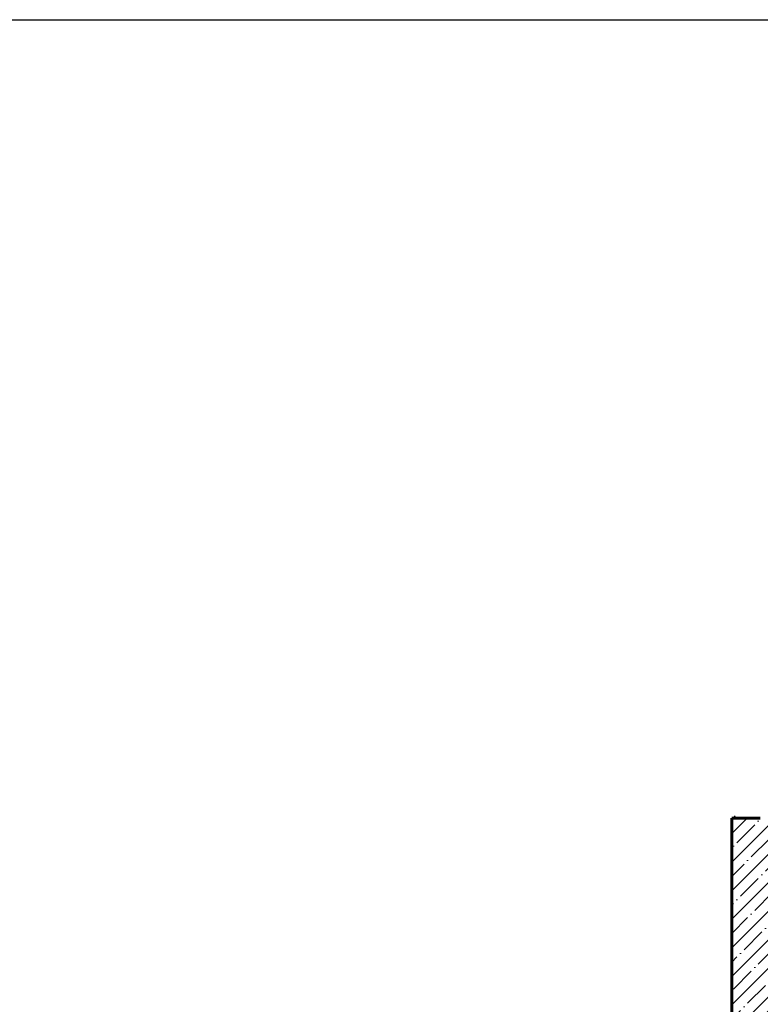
# Model space of a CAD drawing. Header units: millimetres. Extents: x 452087 to 582075, y 10891 to 81641.
# Tile 281 of 311: x 517081 to 540381, y 50680 to 81641. Entities that reach past the tile are written whole.
import ezdxf

# ---------------------------------------------------------------- set-up
doc = ezdxf.new("R2010")
doc.units = ezdxf.units.MM
doc.layers.add('ГТО-2_Бетон 0.6', color=2, linetype='Continuous', lineweight=60)
doc.layers.add('ГТО-2_Штриховка', color=252, linetype='Continuous', lineweight=18)

msp = doc.modelspace()

# ---------------------------------------------------------------- hatches: boundary and pattern name
at = {"layer": 'ГТО-2_Штриховка'}
h = msp.add_hatch(dxfattribs=at)
h.set_pattern_fill('ANSI35', color=256, scale=100)
h.set_pattern_definition([(45, (-17131.3, -1493781.44), (-449.0128, 449.0128), []), (45, (-16682.3, -1493781.44), (-449.0128, 449.0128), [793.75, -158.75, 0, -158.75])])
h.paths.add_polyline_path([(560273.2, 43536.1), (555873.2, 43536.1), (555873.2, 50536.1), (560273.2, 50536.1)], flags=16)
h.paths.add_polyline_path([(560281.3, 43016.7), (560273.2, 39436.1), (555873.2, 39436.1), (555873.2, 43016.7)], flags=16)
h.paths.add_polyline_path([(554873, 43536.1), (540981.3, 43536.1), (540981.3, 54483.4), (542281.3, 55136.1), (542273.2, 56036.1), (553581, 56036.1), (553581, 55236.1), (554881.3, 54586.1)], flags=16)
h.paths.add_polyline_path([(560273.2, 38936.1), (560273.2, 35286.1), (555873.2, 35286.1), (555873.2, 38936.1)], flags=16)
h.paths.add_polyline_path([(554873, 43036.1), (554872.9, 36436.1), (548209.4, 36436.1), (548381, 36436.1), (547361, 36436.1), (547361, 36221.1), (547141, 36221.1), (547141, 36006.1), (546921, 36006.1), (546921, 35791.1), (546701, 35791.1), (546701, 35576.1), (546481, 35576.1), (546481, 35361.1), (546261, 35361.1), (546261, 35146.1), (546041, 35146.1), (546041, 34931.1), (545821, 34931.1), (545821, 34716.1), (545601, 34716.1), (545601, 34501.1), (545381, 34501.1), (545381, 34236.1), (540981.3, 34236.1), (540981.3, 43016.7), (545681, 43018.4), (545681, 42519.4), (546676.1, 42522.7), (546685.9, 43015.1), (549681.7, 43016.7), (549680.3, 42521.1), (550681, 42521.1), (550681, 43036.1)], flags=16)
h.paths.add_polyline_path([(540981.3, 54486.1), (540981.3, 42536.1)], flags=16)
h.paths.add_polyline_path([(540331.3, 56536.1), (540331.3, 56536.1), (539481.3, 56614.5), (539481.3, 43036.1), (538481.3, 43036.1), (538473.5, 31236.1), (539891.3, 31236.1), (542691.3, 29236.1), (543991.3, 29236.1), (545491.3, 30236.1), (554953.2, 30236.1), (556153.5, 31036.1), (564473.5, 31036.1), (564473.2, 53098.5), (567681, 54406.1), (567681, 55381.1), (562673.2, 55381.1), (562673.2, 56536.1), (561546, 56536.1), (561546, 56286.1), (561246, 56286.1), (561246, 51036.1), (555746, 51036.1), (555746, 56036.1), (555700.3, 56036.1), (555746, 56286.1), (555446, 56286.1), (555446, 56536.1)])

# ---------------------------------------------------------------- linework, layer by layer
at = {"color": 5}
msp.add_lwpolyline([(452087.3, 81640.6), (582075.3, 81640.6), (582075.3, 10890.8), (452087.3, 10890.8)], close=True, dxfattribs=at)
at = {"layer": 'ГТО-2_Бетон 0.6'}
msp.add_line((540381.3, 56536.1, 0), (539481.3, 56536.1, 0), dxfattribs=at)
at = {"layer": 'ГТО-2_Бетон 0.6', "elevation": 0}
msp.add_lwpolyline([(538481.3, 31236.1), (538481.3, 33036.1), (538481.3, 43036.1), (539481.3, 43036.1), (539481.3, 56536.1)], dxfattribs=at)

doc.saveas('drawing.dxf')
